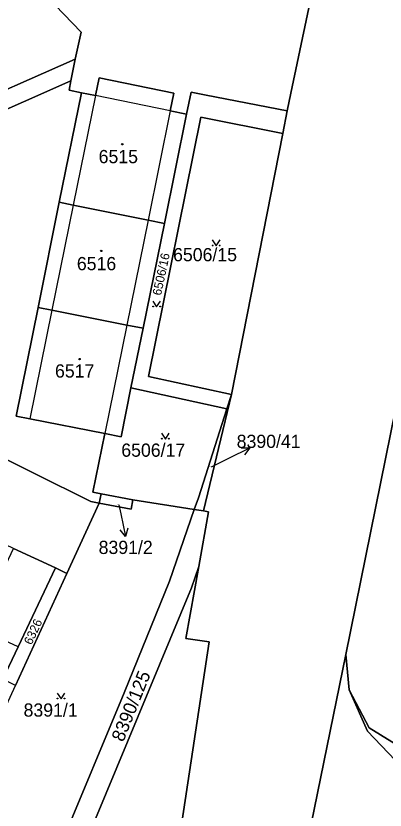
# Model space of a CAD drawing. Extents: x -596233 to -595156, y -1161235 to -1159375.
# Drawn here: x -595602 to -595554.5, y -1159835.9 to -1159733.8 of the extents above; entities that cross this region are included whole.
import ezdxf

# ---------------------------------------------------------------- set-up
doc = ezdxf.new("R2010")
doc.units = 0
for name, color, linetype in [('KN_CAR_KR', 7, 'Continuous'), ('KN_KULTURY', 7, 'Continuous'), ('KN_PARC_CIS_POM', 7, 'Continuous'), ('KN_PARC_CIS_POZ', 7, 'Continuous'), ('KN_PARC_CIS_STAV', 7, 'Continuous'), ('KN_PARC_PLOCHA', 7, 'Continuous'), ('PARC_C_SIPKA', 7, 'Continuous'), ('parcely_l', 7, 'Continuous')]:
    doc.layers.add(name, color=color, linetype=linetype)

msp = doc.modelspace()

# ---------------------------------------------------------------- linework, layer by layer
at = {"layer": 'KN_CAR_KR'}
for points in [[(-595591.74, -1159744.03), (-595594.59, -1159758.1)], [(-595582.13, -1159746), (-595591.74, -1159744.03)], [(-595582.13, -1159746), (-595584.98, -1159760.04)], [(-595594.59, -1159758.1), (-595597.33, -1159771.62)], [(-595584.98, -1159760.04), (-595587.72, -1159773.53)], [(-595597.33, -1159771.62), (-595600.16, -1159785.58)], [(-595587.72, -1159773.53), (-595590.55, -1159787.47)], [(-595601.69, -1159814.89), (-595605.78, -1159813.02)]]:
    msp.add_lwpolyline(points, dxfattribs=at)
at = {"layer": 'KN_KULTURY'}
for points in [[(-595576.7218, -1159762.5916), (-595576.2218, -1159763.3416), (-595575.7218, -1159762.5916)], [(-595584.3718, -1159770.4416), (-595583.8718, -1159771.1916), (-595583.3718, -1159770.4416)], [(-595583.2418, -1159787.4316), (-595582.7418, -1159788.1816), (-595582.2418, -1159787.4316)], [(-595596.6518, -1159820.8416), (-595596.1518, -1159821.5916), (-595595.6518, -1159820.8416)]]:
    msp.add_lwpolyline(points, dxfattribs=at)
for centre, radius in [((-595588.29, -1159750.29), 0.09), ((-595588.29, -1159750.29), 0.0398), ((-595591, -1159763.99), 0.09), ((-595591, -1159763.99), 0.0398), ((-595576.672, -1159763.2914), 0.05), ((-595575.7726, -1159763.2914), 0.05), ((-595584.322, -1159771.1414), 0.05), ((-595583.4226, -1159771.1414), 0.05), ((-595593.78, -1159777.91), 0.09), ((-595593.78, -1159777.91), 0.0398), ((-595583.192, -1159788.1314), 0.05), ((-595582.2926, -1159788.1314), 0.05), ((-595596.602, -1159821.5414), 0.05), ((-595595.7026, -1159821.5414), 0.05)]:
    msp.add_circle(centre, radius, dxfattribs=at)
at = {"layer": 'KN_PARC_PLOCHA'}
for points in [[(-595532.67, -1159683.3), (-595559.54, -1159815.86), (-595571.69, -1159875.21), (-595571.37, -1159876.05), (-595573.8, -1159877.24), (-595575.52, -1159879.24), (-595576.53, -1159878.86), (-595578.23, -1159880.2), (-595581.39, -1159885.41), (-595581.98, -1159886.74), (-595584.55, -1159889.73), (-595594.31, -1159900.77), (-595604.46, -1159912.25)], [(-595552.18, -1159828), (-595556.55, -1159825.3), (-595559.14, -1159820.41), (-595559.54, -1159815.86), (-595532.67, -1159683.3)], [(-595617.99, -1159710.52), (-595593.56, -1159735.89), (-595594.35, -1159739.37), (-595610.29, -1159746.38), (-595623.67, -1159743.63), (-595626.99, -1159743.09), (-595650.34, -1159738.27), (-595651.63, -1159737.77), (-595658.95, -1159752.59), (-595663.84, -1159751.56), (-595665.97, -1159756.37), (-595670.08, -1159754.53), (-595668.77, -1159756.21), (-595668.02, -1159757.96), (-595667.59, -1159760.19), (-595676.51, -1159755.93), (-595683.73, -1159752.49), (-595712.27, -1159738.75), (-595725.27, -1159732.31)], [(-595563.33, -1159728.04), (-595566.62, -1159743.71), (-595567.07, -1159745.98), (-595577.49, -1159743.96), (-595579.44, -1159743.58), (-595580.02, -1159746.43), (-595582.13, -1159746), (-595581.67, -1159743.73), (-595591.28, -1159741.76), (-595591.74, -1159744.03), (-595593.55, -1159743.66), (-595595.12, -1159743.34), (-595594.88, -1159742.12), (-595594.35, -1159739.37), (-595593.56, -1159735.89), (-595617.99, -1159710.52)], [(-595626.82, -1159910.86), (-595597.7, -1159878.37), (-595595.06, -1159874.71), (-595595.16, -1159874.61), (-595588.45, -1159865.26), (-595588.32, -1159865.33), (-595585.97, -1159862.09), (-595586.64, -1159859.69), (-595584.81, -1159847.74), (-595581.94, -1159846.28), (-595577.12, -1159814.27), (-595580.1, -1159813.81), (-595578.45, -1159804.58), (-595577.19, -1159797.52), (-595577.84, -1159797.42), (-595574.23, -1159782.46), (-595567.64, -1159748.91), (-595567.07, -1159745.98), (-595566.62, -1159743.71), (-595563.33, -1159728.04)], [(-595541.62, -1159850.84), (-595558.93, -1159860.4), (-595571.69, -1159875.21), (-595559.54, -1159815.86), (-595559.14, -1159820.41), (-595556.76, -1159825.73), (-595553.19, -1159829.46)]]:
    msp.add_lwpolyline(points, dxfattribs=at)
for points in [[(-595559.14, -1159820.41), (-595556.55, -1159825.3), (-595552.18, -1159828), (-595547.36, -1159828.43), (-595541.22, -1159826.49), (-595535.75, -1159824.01), (-595501.18, -1159804.66), (-595453.51, -1159777.82), (-595422.24, -1159760.44), (-595398.12, -1159747.11), (-595394.43, -1159745.23), (-595348.09, -1159722.81), (-595352.6, -1159727.21), (-595359.44, -1159731.66), (-595365.87, -1159735.21), (-595395.23, -1159751.46), (-595536.74, -1159830.08), (-595542.25, -1159832.02), (-595547.96, -1159831.8), (-595553.19, -1159829.46), (-595556.76, -1159825.73)], [(-595594.35, -1159739.37), (-595594.88, -1159742.12), (-595607.13, -1159747.52), (-595610.78, -1159749.14), (-595612.91, -1159750.07), (-595643.59, -1159743.6), (-595648.75, -1159754.74), (-595658.95, -1159752.59), (-595651.63, -1159737.77), (-595650.34, -1159738.27), (-595626.99, -1159743.09), (-595623.67, -1159743.63), (-595610.29, -1159746.38)], [(-595593.55, -1159743.66), (-595596.38, -1159757.74), (-595599.1, -1159771.27), (-595601.91, -1159785.24), (-595600.16, -1159785.58), (-595590.55, -1159787.47), (-595592.08, -1159795.03), (-595591, -1159795.24), (-595591.24, -1159796.42), (-595592.32, -1159796.21), (-595614.1, -1159785.4), (-595607.13, -1159747.52), (-595594.88, -1159742.12), (-595595.12, -1159743.34)], [(-595580.02, -1159746.43), (-595582.87, -1159760.47), (-595584.98, -1159760.04), (-595594.59, -1159758.1), (-595596.38, -1159757.74), (-595593.55, -1159743.66), (-595591.74, -1159744.03), (-595591.28, -1159741.76), (-595581.67, -1159743.73), (-595582.13, -1159746)], [(-595567.07, -1159745.98), (-595567.64, -1159748.91), (-595578.21, -1159746.79), (-595584.93, -1159780.15), (-595574.23, -1159782.46), (-595574.83, -1159784.32), (-595587.17, -1159781.61), (-595585.61, -1159773.95), (-595582.87, -1159760.47), (-595580.02, -1159746.43), (-595579.44, -1159743.58), (-595577.49, -1159743.96)], [(-595567.64, -1159748.91), (-595574.23, -1159782.46), (-595584.93, -1159780.15), (-595578.21, -1159746.79)], [(-595582.87, -1159760.47), (-595585.61, -1159773.95), (-595587.72, -1159773.53), (-595597.33, -1159771.62), (-595599.1, -1159771.27), (-595596.38, -1159757.74), (-595594.59, -1159758.1), (-595584.98, -1159760.04)], [(-595585.61, -1159773.95), (-595587.17, -1159781.61), (-595588.44, -1159787.88), (-595590.55, -1159787.47), (-595600.16, -1159785.58), (-595601.91, -1159785.24), (-595599.1, -1159771.27), (-595597.33, -1159771.62), (-595587.72, -1159773.53)], [(-595574.83, -1159784.32), (-595578.51, -1159795.76), (-595579.04, -1159797.23), (-595586.92, -1159796), (-595591, -1159795.24), (-595592.08, -1159795.03), (-595590.55, -1159787.47), (-595588.44, -1159787.88), (-595587.17, -1159781.61)], [(-595577.84, -1159797.42), (-595579.04, -1159797.23), (-595578.51, -1159795.76), (-595574.83, -1159784.32), (-595574.23, -1159782.46)], [(-595614.1, -1159785.4), (-595592.32, -1159796.21), (-595591.24, -1159796.42), (-595595.4, -1159805.45), (-595596.89, -1159804.75), (-595602.26, -1159802.24), (-595607.68, -1159799.7), (-595613.09, -1159797.16), (-595618.54, -1159794.61), (-595623.93, -1159792.03), (-595619.94, -1159782.85)], [(-595586.92, -1159796), (-595587.14, -1159797.19), (-595591.24, -1159796.42), (-595591, -1159795.24)], [(-595579.04, -1159797.23), (-595582.21, -1159806.44), (-595588.06, -1159820.81), (-595596.14, -1159840.28), (-595596.85, -1159841.43), (-595597.06, -1159841.78), (-595602.54, -1159839.16), (-595602.58, -1159839.25), (-595605.24, -1159837.91), (-595610.78, -1159835.22), (-595607.52, -1159828.54), (-595606.26, -1159829.05), (-595602.02, -1159819.85), (-595595.4, -1159805.45), (-595591.24, -1159796.42), (-595587.14, -1159797.19), (-595586.92, -1159796)], [(-595577.84, -1159797.42), (-595577.19, -1159797.52), (-595578.45, -1159804.58), (-595579.4, -1159807.29), (-595593.1, -1159840.29), (-595594.31, -1159843.09), (-595597.06, -1159841.78), (-595596.85, -1159841.43), (-595596.14, -1159840.28), (-595588.06, -1159820.81), (-595582.21, -1159806.44), (-595579.04, -1159797.23)], [(-595596.89, -1159804.75), (-595601.69, -1159814.89), (-595603.66, -1159819.07), (-595604.93, -1159821.85), (-595605.19, -1159822.4), (-595606.13, -1159824.41), (-595606.56, -1159825.34), (-595606.96, -1159826.2), (-595611.1, -1159835.07), (-595616.52, -1159832.44), (-595612.32, -1159823.61), (-595610.14, -1159818.97), (-595609.28, -1159817.15), (-595607.05, -1159812.42), (-595602.26, -1159802.24)], [(-595595.4, -1159805.45), (-595602.02, -1159819.85), (-595603.66, -1159819.07), (-595601.69, -1159814.89), (-595596.89, -1159804.75)], [(-595584.81, -1159847.74), (-595589.56, -1159845.47), (-595589.52, -1159845.38), (-595594.31, -1159843.09), (-595593.1, -1159840.29), (-595579.4, -1159807.29), (-595578.45, -1159804.58), (-595580.1, -1159813.81), (-595577.12, -1159814.27), (-595581.94, -1159846.28)]]:
    msp.add_lwpolyline(points, close=True, dxfattribs=at)
at = {"layer": 'PARC_C_SIPKA'}
for points in [[(-595576.81, -1159791.77), (-595574.58, -1159790.66), (-595571.8924, -1159789.3271)], [(-595573.0104, -1159789.3235), (-595571.8924, -1159789.3271), (-595572.5661, -1159790.2193)], [(-595588.71, -1159796.63), (-595588.47, -1159797.79), (-595587.8541, -1159800.7261)], [(-595587.5701, -1159799.6448), (-595587.8541, -1159800.7261), (-595588.5488, -1159799.85)]]:
    msp.add_lwpolyline(points, dxfattribs=at)
at = {"layer": 'parcely_l'}
for points in [[(-595525.54, -1159648.85), (-595530.96, -1159675.6), (-595532.1, -1159680.15), (-595532.67, -1159683.3), (-595559.54, -1159815.86)], [(-595594.35, -1159739.37), (-595593.56, -1159735.89), (-595617.99, -1159710.52), (-595619.97, -1159708.43)], [(-595348.09, -1159722.81), (-595394.43, -1159745.23), (-595398.12, -1159747.11), (-595422.24, -1159760.44), (-595453.51, -1159777.82), (-595501.18, -1159804.66), (-595535.75, -1159824.01), (-595541.22, -1159826.49), (-595547.36, -1159828.43), (-595552.18, -1159828), (-595556.55, -1159825.3), (-595559.14, -1159820.41)], [(-595559.14, -1159820.41), (-595556.76, -1159825.73), (-595553.19, -1159829.46), (-595547.96, -1159831.8), (-595542.25, -1159832.02), (-595536.74, -1159830.08), (-595395.23, -1159751.46), (-595365.87, -1159735.21), (-595359.44, -1159731.66), (-595352.6, -1159727.21), (-595348.09, -1159722.81)], [(-595567.07, -1159745.98), (-595566.62, -1159743.71), (-595563.33, -1159728.04)], [(-595658.95, -1159752.59), (-595651.63, -1159737.77), (-595650.34, -1159738.27), (-595626.99, -1159743.09), (-595623.67, -1159743.63), (-595610.29, -1159746.38), (-595594.35, -1159739.37)], [(-595594.35, -1159739.37), (-595594.88, -1159742.12)], [(-595594.88, -1159742.12), (-595607.13, -1159747.52)], [(-595593.55, -1159743.66), (-595595.12, -1159743.34), (-595594.88, -1159742.12)], [(-595593.55, -1159743.66), (-595591.74, -1159744.03), (-595591.28, -1159741.76), (-595581.67, -1159743.73), (-595582.13, -1159746), (-595580.02, -1159746.43)], [(-595596.38, -1159757.74), (-595593.55, -1159743.66)], [(-595567.07, -1159745.98), (-595577.49, -1159743.96), (-595579.44, -1159743.58), (-595580.02, -1159746.43)], [(-595580.02, -1159746.43), (-595582.87, -1159760.47)], [(-595567.64, -1159748.91), (-595567.07, -1159745.98)], [(-595574.23, -1159782.46), (-595584.93, -1159780.15), (-595578.21, -1159746.79), (-595567.64, -1159748.91)], [(-595567.64, -1159748.91), (-595574.23, -1159782.46)], [(-595599.1, -1159771.27), (-595596.38, -1159757.74)], [(-595582.87, -1159760.47), (-595584.98, -1159760.04), (-595594.59, -1159758.1), (-595596.38, -1159757.74)], [(-595582.87, -1159760.47), (-595585.61, -1159773.95)], [(-595599.1, -1159771.27), (-595601.91, -1159785.24), (-595600.16, -1159785.58), (-595590.55, -1159787.47)], [(-595585.61, -1159773.95), (-595587.72, -1159773.53), (-595597.33, -1159771.62), (-595599.1, -1159771.27)], [(-595587.17, -1159781.61), (-595585.61, -1159773.95)], [(-595590.55, -1159787.47), (-595588.44, -1159787.88), (-595587.17, -1159781.61)], [(-595587.17, -1159781.61), (-595574.83, -1159784.32)], [(-595577.84, -1159797.42), (-595574.23, -1159782.46)], [(-595574.23, -1159782.46), (-595574.83, -1159784.32)], [(-595574.83, -1159784.32), (-595578.51, -1159795.76), (-595579.04, -1159797.23)], [(-595614.1, -1159785.4), (-595592.32, -1159796.21), (-595591.24, -1159796.42)], [(-595591, -1159795.24), (-595592.08, -1159795.03), (-595590.55, -1159787.47)], [(-595591.24, -1159796.42), (-595591, -1159795.24)], [(-595586.92, -1159796), (-595591, -1159795.24)], [(-595591.24, -1159796.42), (-595595.4, -1159805.45)], [(-595586.92, -1159796), (-595587.14, -1159797.19), (-595591.24, -1159796.42)], [(-595579.04, -1159797.23), (-595586.92, -1159796)], [(-595597.06, -1159841.78), (-595596.85, -1159841.43), (-595596.14, -1159840.28), (-595588.06, -1159820.81), (-595582.21, -1159806.44), (-595579.04, -1159797.23)], [(-595579.04, -1159797.23), (-595577.84, -1159797.42)], [(-595578.45, -1159804.58), (-595577.19, -1159797.52), (-595577.84, -1159797.42)], [(-595596.89, -1159804.75), (-595602.26, -1159802.24)], [(-595596.89, -1159804.75), (-595601.69, -1159814.89), (-595603.66, -1159819.07)], [(-595595.4, -1159805.45), (-595596.89, -1159804.75)], [(-595578.45, -1159804.58), (-595579.4, -1159807.29), (-595593.1, -1159840.29), (-595594.31, -1159843.09)], [(-595584.81, -1159847.74), (-595581.94, -1159846.28), (-595577.12, -1159814.27), (-595580.1, -1159813.81), (-595578.45, -1159804.58)], [(-595595.4, -1159805.45), (-595602.02, -1159819.85)], [(-595559.54, -1159815.86), (-595571.69, -1159875.21)], [(-595559.14, -1159820.41), (-595559.54, -1159815.86)]]:
    msp.add_lwpolyline(points, dxfattribs=at)

# ---------------------------------------------------------------- texts
at = {"layer": 'KN_PARC_CIS_POM'}
for s, p in [('8390/41', (-595577.1433, -1159791.77)), ('8391/2', (-595588.9933, -1159796.63))]:
    msp.add_text(s, height=0.1, dxfattribs=at).set_placement(p)
at = {"layer": 'KN_PARC_CIS_POZ'}
for s, p in [('6506/15', (-595581.7566, -1159765.33)), ('8390/41', (-595573.5816, -1159789.33)), ('6506/17', (-595588.4166, -1159790.46)), ('8391/2', (-595591.3266, -1159802.96)), ('8391/1', (-595600.9766, -1159823.87))]:
    msp.add_text(s, height=1.7, dxfattribs=at).set_placement(p)
for s, height, rotation, p in [('6506/16', 1.14, 77.964016, (-595583.3124, -1159769.7964)), ('6326', 1.14, 65.087254, (-595599.9604, -1159814.7255)), ('8390/125', 1.7, 67.988617, (-595588.1624, -1159827.2116))]:
    msp.add_text(s, height=height, rotation=rotation, dxfattribs=at).set_placement(p)
at = {"layer": 'KN_PARC_CIS_STAV'}
for s, p in [('6515', (-595591.3266, -1159752.72)), ('6516', (-595594.1266, -1159766.48)), ('6517', (-595596.9366, -1159780.28))]:
    msp.add_text(s, height=1.7, dxfattribs=at).set_placement(p)

doc.saveas('drawing.dxf')
